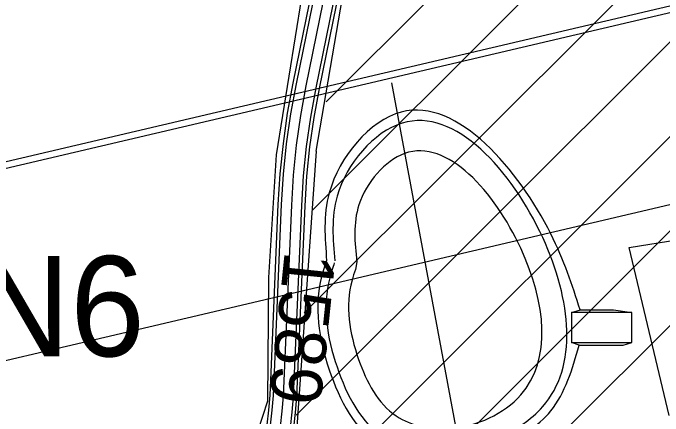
# Model space of a CAD drawing. Extents: x -510185 to -506993, y -1126306 to -1123642.
# Drawn here: x -508882.8 to -508785.6, y -1125042.3 to -1124982 of the extents above; entities that cross this region are included whole.
import ezdxf

# ---------------------------------------------------------------- set-up
doc = ezdxf.new("R2010")
doc.units = 0
for name, color, linetype in [('nadrze', 7, 'Continuous'), ('navrh', 7, 'Continuous'), ('parcelni hranice', 7, 'Continuous'), ('u_cesta45', 7, 'Continuous'), ('u_osa45', 7, 'Continuous'), ('u_popis', 7, 'Continuous'), ('u_stávající', 7, 'Continuous'), ('u_ČEPS nadzemní VVN', 7, 'Continuous'), ('ČEPS', 7, 'Continuous'), ('ˇ2', 7, 'Continuous')]:
    doc.layers.add(name, color=color, linetype=linetype)

msp = doc.modelspace()

# ---------------------------------------------------------------- linework, layer by layer
at = {"layer": 'nadrze'}
msp.add_line((-508831.395, -1125019.228), (-508831.598, -1125020.403), dxfattribs=at)
for points in [[(-508798.001, -1125026.43), (-508802.389, -1125015.055), (-508824.732, -1124996.833), (-508835.504, -1125008.919), (-508835.891, -1125019.056)], [(-508834.746, -1125019.416), (-508835.442, -1125021.634), (-508834.338, -1125034.981), (-508827.264, -1125045.606), (-508810.447, -1125045.606), (-508803.589, -1125040.914), (-508803.589, -1125015.624), (-508824.6, -1124998.489), (-508834.321, -1125009.395), (-508834.692, -1125019.102)], [(-508831.598, -1125020.403), (-508832.1, -1125022.006), (-508831.119, -1125033.861), (-508825.497, -1125042.306), (-508817.464, -1125044.179), (-508806.889, -1125039.173), (-508806.889, -1125017.191), (-508824.238, -1125003.042), (-508831.069, -1125010.706), (-508831.395, -1125019.228)], [(-508835.891, -1125019.056), (-508836.658, -1125021.499), (-508835.508, -1125035.389), (-508827.907, -1125046.806), (-508810.076, -1125046.806), (-508802.389, -1125041.547), (-508798.128, -1125031.733)]]:
    msp.add_spline(points, degree=3, dxfattribs=at)
at = {"layer": 'navrh'}
for p, q in [((-508815.617, -1125049.012), (-508826.148, -1124992.471)), ((-508798.129, -1125031.733), (-508799.306, -1125031.333)), ((-508791.578, -1125031.733), (-508790.294, -1125031.333))]:
    msp.add_line(p, q, dxfattribs=at)
for points in [[(-508799.306, -1125026.833), (-508797.96, -1125026.417), (-508793.003, -1125026.437), (-508790.294, -1125026.833)], [(-508798.129, -1125031.733), (-508791.578, -1125031.733)]]:
    msp.add_lwpolyline(points, dxfattribs=at)
msp.add_lwpolyline([(-508790.294, -1125031.333), (-508790.294, -1125026.833), (-508799.306, -1125026.833), (-508799.306, -1125031.333)], close=True, dxfattribs=at)
at = {"layer": 'parcelni hranice'}
for p, q in [((-508837.45, -1125002.67), (-508833.39, -1124978.78)), ((-508839.64, -1124979.55), (-508843.45, -1125003.23)), ((-508837.45, -1125002.67), (-508840.51, -1125046.29)), ((-508843.45, -1125003.23), (-508844.58, -1125021.6)), ((-508790.67, -1125017.11), (-508752.92, -1125010.84)), ((-508784.67, -1125042.22), (-508790.67, -1125017.11)), ((-508844.58, -1125021.6), (-508844.75, -1125040.08)), ((-508844.75, -1125040.08), (-508850.24, -1125057))]:
    msp.add_line(p, q, dxfattribs=at)
at = {"layer": 'u_cesta45'}
for points in [[(-508883.381, -1125094.195), (-508881.193, -1125090.096), (-508878.209, -1125086.688), (-508863.28, -1125073.137), (-508860.122, -1125070.149), (-508857.106, -1125067.046), (-508854.208, -1125063.806), (-508851.767, -1125060.959), (-508849.196, -1125057.467), (-508847.204, -1125053.7), (-508845.79, -1125049.679), (-508844.972, -1125045.42), (-508844.767, -1125043.657), (-508844.535, -1125041.423), (-508844.358, -1125039.197), (-508844.236, -1125036.955), (-508843.118, -1125010.643), (-508842.834, -1125006.095), (-508842.368, -1125001.542), (-508841.723, -1124997.01), (-508840.902, -1124992.528), (-508826.648, -1124922.566)], [(-508882.912, -1125094.38), (-508880.779, -1125090.382), (-508877.851, -1125087.039), (-508862.94, -1125073.504), (-508859.771, -1125070.505), (-508856.741, -1125067.387), (-508853.832, -1125064.135), (-508851.376, -1125061.271), (-508848.772, -1125057.734), (-508846.744, -1125053.9), (-508845.306, -1125049.81), (-508844.477, -1125045.496), (-508844.27, -1125043.712), (-508844.037, -1125041.469), (-508843.859, -1125039.231), (-508843.736, -1125036.979), (-508842.618, -1125010.67), (-508842.336, -1125006.136), (-508841.872, -1125001.602), (-508841.229, -1124997.091), (-508840.411, -1124992.623), (-508826.157, -1124922.659)], [(-508841.288, -1125044.04), (-508841.049, -1125041.743), (-508840.866, -1125039.431), (-508840.74, -1125037.125), (-508839.622, -1125010.827), (-508839.345, -1125006.382), (-508838.894, -1125001.967), (-508838.268, -1124997.573), (-508837.465, -1124993.192), (-508823.208, -1124923.215)], [(-508840.791, -1125044.094), (-508840.551, -1125041.788), (-508840.367, -1125039.464), (-508840.24, -1125037.149), (-508839.123, -1125010.853), (-508838.847, -1125006.423), (-508838.397, -1125002.027), (-508837.774, -1124997.653), (-508836.974, -1124993.287), (-508822.717, -1124923.308)]]:
    msp.add_lwpolyline(points, dxfattribs=at)
at = {"layer": 'u_osa45'}
msp.add_lwpolyline([(-508842.779, -1125043.876), (-508842.543, -1125041.606), (-508842.363, -1125039.331), (-508842.238, -1125037.052), (-508841.12, -1125010.748), (-508840.84, -1125006.259), (-508840.383, -1125001.785), (-508839.748, -1124997.332), (-508838.938, -1124992.907), (-508824.683, -1124922.937)], dxfattribs=at)
at = {"layer": 'u_stávající'}
for p, q in [((-508835.952, -1124995.292), (-508681.891, -1124841.231)), ((-508838.068, -1125011.55), (-508691.31, -1124864.792)), ((-508839.256, -1125026.88), (-508706.178, -1124893.802)), ((-508840.444, -1125042.211), (-508730.999, -1124932.766)), ((-508838.614, -1125054.523), (-508733.294, -1124949.202)), ((-508831.707, -1125061.757), (-508727.26, -1124957.31)), ((-508824.264, -1125068.456), (-508721.226, -1124965.419))]:
    msp.add_line(p, q, dxfattribs=at)
at = {"layer": 'u_ČEPS nadzemní VVN'}
for points in [[(-510185.046, -1125336.688), (-510011.439, -1125269.939), (-509690.539, -1125194.073), (-509367.077, -1125118.369), (-509051.235, -1125043.524), (-508723.83, -1124966.6), (-508395.537, -1124892.877), (-508077.367, -1124819.87), (-507910.717, -1124779.681)], [(-510185.046, -1125337.759), (-510011.143, -1125270.897), (-509690.311, -1125195.047), (-509366.847, -1125119.343), (-509051.005, -1125044.498), (-508723.606, -1124967.574), (-508395.315, -1124893.853), (-508077.137, -1124820.844), (-507910.717, -1124780.71)]]:
    msp.add_lwpolyline(points, dxfattribs=at)
at = {"layer": 'ČEPS'}
msp.add_lwpolyline([(-510185.046, -1125367.757), (-510002.86, -1125297.711), (-509683.9, -1125222.303), (-509360.428, -1125146.597), (-509044.575, -1125071.75), (-508717.336, -1124994.863), (-508389.116, -1124921.158), (-508070.724, -1124848.1), (-507889.999, -1124804.517)], dxfattribs=at)

# ---------------------------------------------------------------- texts
at = {"layer": 'u_popis'}
msp.add_text('Nádrž N6', height=15, dxfattribs=at).set_placement((-508947.788, -1125033.38))
at = {"layer": 'ˇ2'}
msp.add_text('1589', height=7.65, rotation=264.12727, dxfattribs=at).set_placement((-508842.136, -1125017.504))

doc.saveas('drawing.dxf')
